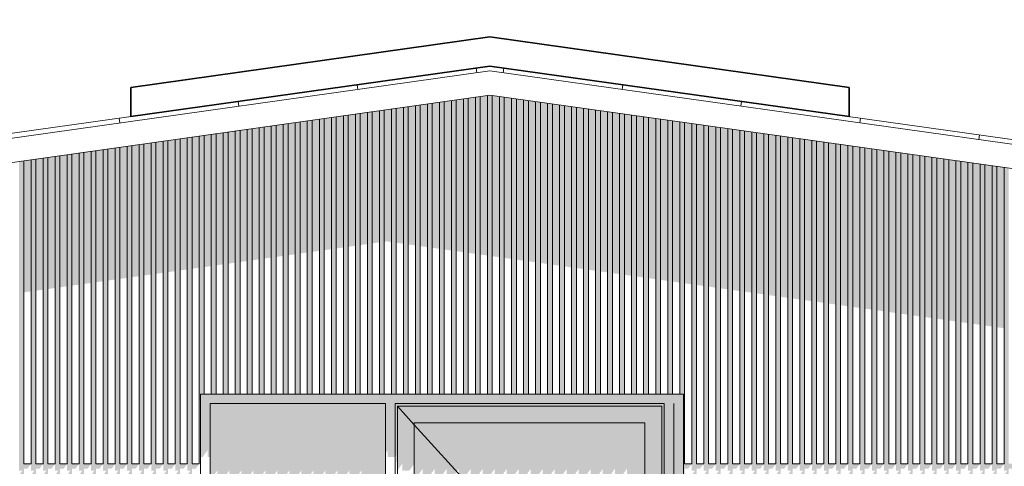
# Model space of a CAD drawing. Header units: metres. Extents: x -52 to 321, y -8 to 26.
# Tile 281 of 333: x 302.97 to 307.07, y 5.55 to 7.4. Entities that reach past the tile are written whole.
import ezdxf

# ---------------------------------------------------------------- set-up
doc = ezdxf.new("R2010")
doc.units = ezdxf.units.M
doc.header["$MEASUREMENT"] = 0
for name, color, linetype in [('10 Wand außen', 7, 'Continuous'), ('30 Dachaufbau', 7, 'Continuous'), ('50 Sanitäreinrichtung', 7, 'Continuous'), ('94 Genehmigungsplanung Bemaßung', 7, 'Continuous')]:
    doc.layers.add(name, color=color, linetype=linetype)
doc.styles.add('ERSTELLTER_STIL_2', font='arial.ttf')
doc.dimstyles.new('ERSTELLTER_STIL__1', dxfattribs={"dimtxt": 0.25, "dimasz": 0.19, "dimexe": 0.18, "dimexo": 0.1, "dimgap": 0, "dimtad": 1, "dimtih": 1, "dimtoh": 1, "dimzin": 0, "dimdsep": 46, "dimtxsty": 'ERSTELLTER_STIL_2', "dimblk": 'ARROWHEAD_6', "dimblk1": 'ARROWHEAD_6', "dimblk2": 'ARROWHEAD_6', "dimcen": 0.09, "dimclrd": 7, "dimclre": 7, "dimclrt": 7, "dimazin": 0, "dimtfac": 1, "dimtdec": 4, "dimtmove": 0, "dimatfit": 3, "dimfxl": 1, "dimtolj": 1, "dimtzin": 0, "dimarcsym": 0})

# ---------------------------------------------------------------- blocks, each defined once
blk = doc.blocks.new('*X31', base_point=(33626.1154, -0.0027))
at = {"layer": '30 Dachaufbau', "color": 7, "linetype": 'Continuous', "lineweight": 13}
for p, q in [((304.8713, 7.1837), (304.8685, 7.2035)), ((304.8713, 7.1837), (304.8685, 7.2035)), ((304.3761, 7.1141), (304.3733, 7.1339)), ((304.3761, 7.1141), (304.3733, 7.1339)), ((303.881, 7.0445), (303.8782, 7.0643)), ((303.881, 7.0445), (303.8782, 7.0643)), ((303.3859, 6.9749), (303.3831, 6.9947)), ((303.3859, 6.9749), (303.3831, 6.9947))]:
    blk.add_line(p, q, dxfattribs=at)
blk = doc.blocks.new('*X32', base_point=(33626.1154, -0.0027))
at = {"layer": '30 Dachaufbau', "color": 7, "linetype": 'Continuous', "lineweight": 13}
for p, q in [((304.9809, 7.1837), (304.9837, 7.2035)), ((304.9809, 7.1837), (304.9837, 7.2035)), ((305.476, 7.1141), (305.4788, 7.1339)), ((305.476, 7.1141), (305.4788, 7.1339)), ((305.9711, 7.0445), (305.9739, 7.0643)), ((305.9711, 7.0445), (305.9739, 7.0643)), ((306.4663, 6.9749), (306.4691, 6.9947)), ((306.4663, 6.9749), (306.4691, 6.9947)), ((306.9614, 6.9053), (306.9642, 6.9251)), ((306.9614, 6.9053), (306.9642, 6.9251))]:
    blk.add_line(p, q, dxfattribs=at)
blk = doc.blocks.new('*D55', base_point=(33626.1154, -0.0027))
at = {"layer": '94 Genehmigungsplanung Bemaßung', "color": 7, "linetype": 'Continuous', "lineweight": 13}
for p, q in [((297.0161, 9.1905), (297.0161, 9.5655)), ((312.8361, 9.1905), (312.8361, 9.5655)), ((297.1161, 9.478), (296.9161, 9.278)), ((312.7361, 9.278), (312.9361, 9.478)), ((296.8661, 9.378), (297.0161, 9.378)), ((297.0161, 9.378), (312.8361, 9.378)), ((312.8361, 9.378), (312.9861, 9.378))]:
    blk.add_line(p, q, dxfattribs=at)
at = {"layer": '94 Genehmigungsplanung Bemaßung', "color": 7, "lineweight": 13, "insert": (304.4971, 9.428), "char_height": 0.25, "attachment_point": 7, "style": 'ERSTELLTER_STIL_2'}
blk.add_mtext('\\A1;{\\pql;\\fArial|b0|i0|c0|p0;\\W1.000000;15,82}', dxfattribs=at)
blk = doc.blocks.new('ARROWHEAD_6')
at = {"color": 0, "linetype": 'Continuous', "lineweight": 0}
for p, q in [((-0.5, -0.5), (0.5, 0.5)), ((0, 0), (-1, 0))]:
    blk.add_line(p, q, dxfattribs=at)

msp = doc.modelspace()

# ---------------------------------------------------------------- hatches: boundary and pattern name
at = {"layer": '10 Wand außen', "linetype": 'Continuous', "lineweight": 0, "true_color": 0x000000}
for points in [[(303.7216, 5.8473), (303.7216, 5.8073), (303.7616, 5.8073), (304.4915, 5.8073), (304.5315, 5.8073), (305.6515, 5.8073), (305.6915, 5.8073), (305.6916, 5.8073), (305.7316, 5.8073), (305.7316, 5.8473)], [(303.7216, 5.8073), (303.7216, 5.5856), (303.7311, 5.5856), (303.7511, 5.6139), (303.7511, 5.5856), (303.7616, 5.5856), (303.7616, 5.8073)], [(303.7616, 5.8073), (303.7616, 5.5008), (303.7711, 5.5008), (303.7911, 5.5291), (303.7911, 5.5008), (303.8211, 5.5008), (303.8411, 5.5291), (303.8411, 5.5008), (303.8711, 5.5008), (303.8911, 5.5291), (303.8911, 5.5008), (303.9211, 5.5008), (303.9411, 5.5291), (303.9411, 5.5008), (303.9711, 5.5008), (303.9911, 5.5291), (303.9911, 5.5008), (304.0211, 5.5008), (304.0411, 5.5291), (304.0411, 5.5008), (304.0711, 5.5008), (304.0911, 5.5291), (304.0911, 5.5008), (304.1211, 5.5008), (304.1411, 5.5291), (304.1411, 5.5008), (304.1711, 5.5008), (304.1911, 5.5291), (304.1911, 5.5008), (304.2211, 5.5008), (304.2411, 5.5291), (304.2411, 5.5008), (304.2711, 5.5008), (304.2911, 5.5291), (304.2911, 5.5008), (304.3211, 5.5008), (304.3411, 5.5291), (304.3411, 5.5008), (304.3711, 5.5008), (304.3911, 5.5291), (304.3911, 5.5008), (304.4211, 5.5008), (304.4315, 5.5155), (304.4315, 4.3603), (304.4915, 4.3603), (304.4915, 5.8073)], [(304.5315, 5.8073), (304.4915, 5.8073), (304.4915, 5.6003), (304.5011, 5.6139), (304.5011, 5.5856), (304.5311, 5.5856), (304.5315, 5.5862)], [(305.6515, 5.8073), (304.5315, 5.8073), (304.5315, 5.7973), (304.5415, 5.7973), (305.6415, 5.7973), (305.6515, 5.7973)], [(304.5415, 5.7973), (304.5315, 5.7973), (304.5315, 5.5862), (304.5365, 5.5933), (304.5365, 5.565), (304.5415, 5.565)], [(305.6415, 5.7973), (304.5415, 5.7973), (304.5415, 5.7273), (304.6115, 5.7273), (305.5715, 5.7273), (305.6415, 5.7273)], [(305.6415, 4.3603), (305.6515, 4.3603), (305.6515, 5.7973), (305.6415, 5.7973)], [(305.6515, 5.8073), (305.6515, 4.3603), (305.6915, 4.3603), (305.6915, 5.8073)], [(305.6915, 5.8073), (305.6915, 4.3603), (305.6916, 4.3603), (305.6916, 5.8073)], [(305.6916, 5.8073), (305.6916, 4.3603), (305.7316, 4.3603), (305.7316, 5.8073)], [(304.6115, 5.7273), (304.5415, 5.7273), (304.5415, 5.5296), (304.5611, 5.5573), (304.5611, 5.5291), (304.5911, 5.5291), (304.6111, 5.5573), (304.6111, 5.5291), (304.6115, 5.5291)], [(305.5715, 5.7273), (304.6115, 5.7273), (304.6115, 5.5078), (304.6261, 5.5078), (304.6461, 5.5361), (304.6461, 5.5078), (304.6761, 5.5078), (304.6961, 5.5361), (304.6961, 5.5078), (304.7261, 5.5078), (304.7461, 5.5361), (304.7461, 5.5078), (304.7761, 5.5078), (304.7961, 5.5361), (304.7961, 5.5078), (304.8261, 5.5078), (304.8461, 5.5361), (304.8461, 5.5078), (304.8761, 5.5078), (304.8961, 5.5361), (304.8961, 5.5078), (304.9261, 5.5078), (304.9461, 5.5361), (304.9461, 5.5078), (304.9761, 5.5078), (304.9961, 5.5361), (304.9961, 5.5078), (305.0261, 5.5078), (305.0461, 5.5361), (305.0461, 5.5078), (305.0761, 5.5078), (305.0961, 5.5361), (305.0961, 5.5078), (305.1261, 5.5078), (305.1461, 5.5361), (305.1461, 5.5078), (305.1761, 5.5078), (305.1961, 5.5361), (305.1961, 5.5078), (305.2261, 5.5078), (305.2461, 5.5361), (305.2461, 5.5078), (305.2761, 5.5078), (305.2961, 5.5361), (305.2961, 5.5078), (305.3261, 5.5078), (305.3461, 5.5361), (305.3461, 5.5078), (305.3761, 5.5078), (305.3961, 5.5361), (305.3961, 5.5078), (305.4261, 5.5078), (305.4461, 5.5361), (305.4461, 5.5078), (305.4761, 5.5078), (305.4961, 5.5361), (305.4961, 5.2178), (305.5102, 5.2178), (305.4961, 5.1978), (305.4961, 4.3603), (305.5715, 4.3603)], [(305.6415, 5.7273), (305.5715, 5.7273), (305.5715, 4.3603), (305.6415, 4.3603)]]:
    msp.add_hatch(color=18, dxfattribs=at).paths.add_polyline_path(points)
at = {"layer": '50 Sanitäreinrichtung', "linetype": 'Continuous', "lineweight": 0, "true_color": 0x000000}
for points in [[(304.9161, 7.089), (304.9161, 5.8473), (304.9361, 5.8473), (304.9361, 7.089), (304.9261, 7.0904)], [(304.6161, 7.0468), (304.6161, 5.8473), (304.6361, 5.8473), (304.6361, 7.0496)], [(304.6361, 7.0496), (304.6361, 6.4626), (304.6661, 6.4584), (304.6661, 7.0539)], [(304.6661, 7.0539), (304.6661, 5.8473), (304.6861, 5.8473), (304.6861, 7.0567)], [(304.6861, 7.0567), (304.6861, 6.4556), (304.7161, 6.4514), (304.7161, 7.0609)], [(304.7161, 7.0609), (304.7161, 5.8473), (304.7361, 5.8473), (304.7361, 7.0637)], [(304.7361, 7.0637), (304.7361, 6.4486), (304.7661, 6.4443), (304.7661, 7.0679)], [(304.7661, 7.0679), (304.7661, 5.8473), (304.7861, 5.8473), (304.7861, 7.0707)], [(304.7861, 7.0707), (304.7861, 6.4415), (304.8161, 6.4373), (304.8161, 7.0749)], [(304.8161, 7.0749), (304.8161, 5.8473), (304.8361, 5.8473), (304.8361, 7.0778)], [(304.8361, 7.0778), (304.8361, 6.4345), (304.8661, 6.4303), (304.8661, 7.082)], [(304.8661, 7.082), (304.8661, 5.8473), (304.8861, 5.8473), (304.8861, 7.0848)], [(304.8861, 7.0848), (304.8861, 6.4275), (304.9161, 6.4233), (304.9161, 7.089)], [(304.9361, 7.089), (304.9361, 6.4205), (304.9661, 6.4162), (304.9661, 7.0848)], [(304.9661, 7.0848), (304.9661, 5.8473), (304.9861, 5.8473), (304.9861, 7.082)], [(304.9861, 7.082), (304.9861, 6.4134), (305.0161, 6.4092), (305.0161, 7.0778)], [(305.0161, 7.0778), (305.0161, 5.8473), (305.0361, 5.8473), (305.0361, 7.0749)], [(305.0661, 7.0707), (305.0361, 7.0749), (305.0361, 6.4064), (305.0661, 6.4022)], [(305.0661, 7.0707), (305.0661, 5.8473), (305.0861, 5.8473), (305.0861, 7.0679)], [(305.0861, 7.0679), (305.0861, 6.3994), (305.1161, 6.3952), (305.1161, 7.0637)], [(305.1161, 7.0637), (305.1161, 5.8473), (305.1361, 5.8473), (305.1361, 7.0609)], [(305.1361, 7.0609), (305.1361, 6.3923), (305.1661, 6.3881), (305.1661, 7.0567)], [(305.1661, 7.0567), (305.1661, 5.8473), (305.1861, 5.8473), (305.1861, 7.0539)], [(305.1861, 7.0539), (305.1861, 6.3853), (305.2161, 6.3811), (305.2161, 7.0496)], [(305.2161, 7.0496), (305.2161, 5.8473), (305.2361, 5.8473), (305.2361, 7.0468)], [(304.3361, 7.0075), (304.3361, 6.4598), (304.3661, 6.464), (304.3661, 7.0117)], [(304.3661, 7.0117), (304.3661, 5.8473), (304.3861, 5.8473), (304.3861, 7.0145)], [(304.3861, 7.0145), (304.3861, 6.4668), (304.4161, 6.471), (304.4161, 7.0187)], [(304.4161, 7.0187), (304.4161, 5.8473), (304.4361, 5.8473), (304.4361, 7.0215)], [(304.4361, 7.0215), (304.4361, 6.4739), (304.4661, 6.4781), (304.4661, 7.0258)], [(304.4661, 7.0258), (304.4661, 5.8473), (304.4861, 5.8473), (304.4861, 7.0286)], [(304.4861, 7.0286), (304.4861, 6.4809), (304.4961, 6.4823), (304.5161, 6.4795), (304.5161, 7.0328)], [(304.5161, 7.0328), (304.5161, 5.8473), (304.5361, 5.8473), (304.5361, 7.0356)], [(304.5361, 7.0356), (304.5361, 6.4767), (304.5661, 6.4725), (304.5661, 7.0398)], [(304.5661, 7.0398), (304.5661, 5.8473), (304.5861, 5.8473), (304.5861, 7.0426)], [(304.5861, 7.0426), (304.5861, 6.4696), (304.6161, 6.4654), (304.6161, 7.0468)], [(305.2361, 7.0468), (305.2361, 6.3783), (305.2661, 6.3741), (305.2661, 7.0426)], [(305.2661, 7.0426), (305.2661, 5.8473), (305.2861, 5.8473), (305.2861, 7.0398)], [(305.2861, 7.0398), (305.2861, 6.3713), (305.3161, 6.367), (305.3161, 7.0356)], [(305.3161, 7.0356), (305.3161, 5.8473), (305.3361, 5.8473), (305.3361, 7.0328)], [(305.3361, 7.0328), (305.3361, 6.3642), (305.3661, 6.36), (305.3661, 7.0286)], [(305.3661, 7.0286), (305.3661, 5.8473), (305.3861, 5.8473), (305.3861, 7.0258)], [(305.3861, 7.0258), (305.3861, 6.3572), (305.4161, 6.353), (305.4161, 7.0215)], [(305.4161, 7.0215), (305.4161, 5.8473), (305.4361, 5.8473), (305.4361, 7.0187)], [(305.4361, 7.0187), (305.4361, 6.3502), (305.4661, 6.346), (305.4661, 7.0145)], [(305.4661, 7.0145), (305.4661, 5.8473), (305.4861, 5.8473), (305.4861, 7.0117)], [(305.4861, 7.0117), (305.4861, 6.3432), (305.5161, 6.3389), (305.5161, 7.0075)], [(304.0361, 6.9653), (304.0361, 6.4176), (304.0661, 6.4219), (304.0661, 6.9695)], [(304.0661, 6.9695), (304.0661, 5.8473), (304.0861, 5.8473), (304.0861, 6.9723)], [(304.0861, 6.9723), (304.0861, 6.4247), (304.1161, 6.4289), (304.1161, 6.9766)], [(304.1161, 6.9766), (304.1161, 5.8473), (304.1361, 5.8473), (304.1361, 6.9794)], [(304.1361, 6.9794), (304.1361, 6.4317), (304.1661, 6.4359), (304.1661, 6.9836)], [(304.1661, 6.9836), (304.1661, 5.8473), (304.1861, 5.8473), (304.1861, 6.9864)], [(304.1861, 6.9864), (304.1861, 6.4387), (304.2161, 6.4429), (304.2161, 6.9906)], [(304.2161, 6.9906), (304.2161, 5.8473), (304.2361, 5.8473), (304.2361, 6.9934)], [(304.2361, 6.4458), (304.2661, 6.45), (304.2661, 6.9976), (304.2361, 6.9934)], [(304.2661, 6.9976), (304.2661, 5.8473), (304.2861, 5.8473), (304.2861, 7.0005)], [(304.2861, 7.0005), (304.2861, 6.4528), (304.3161, 6.457), (304.3161, 7.0047)], [(304.3161, 7.0047), (304.3161, 5.8473), (304.3361, 5.8473), (304.3361, 7.0075)], [(305.5161, 7.0075), (305.5161, 5.8473), (305.5361, 5.8473), (305.5361, 7.0047)], [(305.5361, 7.0047), (305.5361, 6.3361), (305.5661, 6.3319), (305.5661, 7.0005)], [(305.5661, 7.0005), (305.5661, 5.8473), (305.5861, 5.8473), (305.5861, 6.9976)], [(305.5861, 6.9976), (305.5861, 6.3291), (305.6161, 6.3249), (305.6161, 6.9934)], [(305.6161, 6.9934), (305.6161, 5.8473), (305.6361, 5.8473), (305.6361, 6.9906)], [(305.6361, 6.9906), (305.6361, 6.3221), (305.6661, 6.3179), (305.6661, 6.9864)], [(305.6661, 6.9864), (305.6661, 5.8473), (305.6861, 5.8473), (305.6861, 6.9836)], [(305.7161, 6.9794), (305.6861, 6.9836), (305.6861, 6.315), (305.7161, 6.3108)], [(305.7161, 5.8473), (305.7316, 5.8473), (305.7316, 4.3603), (305.7361, 4.3603), (305.7361, 5.5373), (305.7519, 5.5373), (305.7661, 5.5573), (305.7361, 5.5573), (305.7361, 6.9766), (305.7161, 6.9794)], [(305.7661, 6.9723), (305.7361, 6.9766), (305.7361, 6.308), (305.7661, 6.3038)], [(305.7661, 4.3603), (305.7861, 4.3603), (305.7861, 5.5373), (305.8019, 5.5373), (305.8161, 5.5573), (305.7861, 5.5573), (305.7861, 6.9695), (305.7661, 6.9723), (305.7661, 5.5573), (305.7661, 5.5373), (305.7661, 5.529), (305.7802, 5.529), (305.7661, 5.509)], [(305.7861, 6.9695), (305.7861, 6.301), (305.8161, 6.2968), (305.8161, 6.9653)], [(303.7661, 6.9274), (303.7361, 6.9232), (303.7361, 6.3755), (303.7661, 6.3797)], [(303.7661, 6.9274), (303.7661, 5.8473), (303.7861, 5.8473), (303.7861, 6.9302)], [(303.8161, 6.9344), (303.7861, 6.9302), (303.7861, 6.3825), (303.8161, 6.3867)], [(303.8161, 6.9344), (303.8161, 5.8473), (303.8361, 5.8473), (303.8361, 6.9372)], [(303.8361, 6.9372), (303.8361, 6.3895), (303.8661, 6.3938), (303.8661, 6.9414)], [(303.8661, 6.9414), (303.8661, 5.8473), (303.8861, 5.8473), (303.8861, 6.9442)], [(303.9161, 6.9485), (303.8861, 6.9442), (303.8861, 6.3966), (303.9161, 6.4008)], [(303.9161, 6.9485), (303.9161, 5.8473), (303.9361, 5.8473), (303.9361, 6.9513)], [(303.9361, 6.9513), (303.9361, 6.4036), (303.9661, 6.4078), (303.9661, 6.9555)], [(303.9661, 6.9555), (303.9661, 5.8473), (303.9861, 5.8473), (303.9861, 6.9583)], [(303.9861, 6.9583), (303.9861, 6.4106), (304.0161, 6.4148), (304.0161, 6.9625)], [(304.0161, 6.9625), (304.0161, 5.8473), (304.0361, 5.8473), (304.0361, 6.9653)], [(305.8161, 6.9653), (305.8161, 5.5573), (305.8161, 5.5373), (305.8161, 5.529), (305.8302, 5.529), (305.8161, 5.509), (305.8161, 4.3603), (305.8361, 4.3603), (305.8361, 5.5373), (305.8519, 5.5373), (305.8661, 5.5573), (305.8361, 5.5573), (305.8361, 6.9625)], [(305.8661, 6.9583), (305.8361, 6.9625), (305.8361, 6.294), (305.8661, 6.2898)], [(305.8661, 6.9583), (305.8661, 5.5573), (305.8661, 5.5373), (305.8661, 5.529), (305.8802, 5.529), (305.8661, 5.509), (305.8661, 4.3603), (305.8861, 4.3603), (305.8861, 5.5373), (305.9019, 5.5373), (305.9161, 5.5573), (305.8861, 5.5573), (305.8861, 6.9555)], [(305.8861, 6.9555), (305.8861, 6.2869), (305.9161, 6.2827), (305.9161, 6.9513)], [(305.9302, 5.529), (305.9161, 5.509), (305.9161, 4.3603), (305.9361, 4.3603), (305.9361, 5.5373), (305.9519, 5.5373), (305.9661, 5.5573), (305.9361, 5.5573), (305.9361, 6.9485), (305.9161, 6.9513), (305.9161, 5.5573), (305.9161, 5.5373), (305.9161, 5.529)], [(305.9361, 6.9485), (305.9361, 6.2799), (305.9661, 6.2757), (305.9661, 6.9442)], [(305.9661, 5.5373), (305.9661, 5.529), (305.9802, 5.529), (305.9661, 5.509), (305.9661, 4.3603), (305.9861, 4.3603), (305.9861, 5.5373), (306.0019, 5.5373), (306.0161, 5.5573), (305.9861, 5.5573), (305.9861, 6.9414), (305.9661, 6.9442), (305.9661, 5.5573)], [(305.9861, 6.9414), (305.9861, 6.2729), (306.0161, 6.2687), (306.0161, 6.9372)], [(306.0161, 5.509), (306.0161, 4.3603), (306.0361, 4.3603), (306.0361, 5.5373), (306.0519, 5.5373), (306.0661, 5.5573), (306.0361, 5.5573), (306.0361, 6.9344), (306.0161, 6.9372), (306.0161, 5.5573), (306.0161, 5.5373), (306.0161, 5.529), (306.0302, 5.529)], [(306.0661, 6.9302), (306.0361, 6.9344), (306.0361, 6.2659), (306.0661, 6.2616)], [(306.0661, 5.529), (306.0802, 5.529), (306.0661, 5.509), (306.0661, 4.3603), (306.0861, 4.3603), (306.0861, 5.5373), (306.1019, 5.5373), (306.1161, 5.5573), (306.0861, 5.5573), (306.0861, 6.9274), (306.0661, 6.9302), (306.0661, 5.5573), (306.0661, 5.5373)], [(306.0861, 6.9274), (306.0861, 6.2588), (306.1161, 6.2546), (306.1161, 6.9232)], [(303.4661, 5.5573), (303.4661, 5.5373), (303.4661, 5.529), (303.4802, 5.529), (303.4661, 5.509), (303.4661, 4.3603), (303.4861, 4.3603), (303.4861, 5.5373), (303.5019, 5.5373), (303.5161, 5.5573), (303.4861, 5.5573), (303.4861, 6.888), (303.4661, 6.8852)], [(303.4861, 6.888), (303.4861, 6.3403), (303.5161, 6.3446), (303.5161, 6.8922)], [(303.5161, 5.5373), (303.5161, 5.529), (303.5302, 5.529), (303.5161, 5.509), (303.5161, 4.3603), (303.5361, 4.3603), (303.5361, 5.5373), (303.5519, 5.5373), (303.5661, 5.5573), (303.5361, 5.5573), (303.5361, 6.8951), (303.5161, 6.8922), (303.5161, 5.5573)], [(303.5361, 6.8951), (303.5361, 6.3474), (303.5661, 6.3516), (303.5661, 6.8993)], [(303.5661, 5.5573), (303.5661, 5.5373), (303.5661, 5.529), (303.5802, 5.529), (303.5661, 5.509), (303.5661, 4.3603), (303.5861, 4.3603), (303.5861, 5.5373), (303.6019, 5.5373), (303.6161, 5.5573), (303.5861, 5.5573), (303.5861, 6.9021), (303.5661, 6.8993)], [(303.6161, 6.9063), (303.5861, 6.9021), (303.5861, 6.3544), (303.6161, 6.3586)], [(303.6161, 6.9063), (303.6161, 5.5573), (303.6161, 5.5373), (303.6161, 5.529), (303.6302, 5.529), (303.6161, 5.509), (303.6161, 4.3603), (303.6361, 4.3603), (303.6361, 5.5373), (303.6519, 5.5373), (303.6661, 5.5573), (303.6361, 5.5573), (303.6361, 6.9091)], [(303.6361, 6.9091), (303.6361, 6.3614), (303.6661, 6.3656), (303.6661, 6.9133)], [(303.6661, 5.509), (303.6661, 4.3603), (303.6861, 4.3603), (303.6861, 5.5373), (303.7019, 5.5373), (303.7161, 5.5573), (303.6861, 5.5573), (303.6861, 6.9161), (303.6661, 6.9133), (303.6661, 5.5573), (303.6661, 5.5373), (303.6661, 5.529), (303.6802, 5.529)], [(303.7161, 6.9203), (303.6861, 6.9161), (303.6861, 6.3685), (303.7161, 6.3727)], [(303.7161, 5.819), (303.7216, 5.819), (303.7216, 5.8473), (303.7361, 5.8473), (303.7361, 6.9232), (303.7161, 6.9203)], [(306.1361, 6.9203), (306.1161, 6.9232), (306.1161, 5.5573), (306.1161, 5.5373), (306.1161, 5.529), (306.1302, 5.529), (306.1161, 5.509), (306.1161, 4.3603), (306.1361, 4.3603), (306.1361, 5.5373), (306.1519, 5.5373), (306.1661, 5.5573), (306.1361, 5.5573)], [(306.1361, 6.9203), (306.1361, 6.2518), (306.1661, 6.2476), (306.1661, 6.9161)], [(306.1661, 5.529), (306.1802, 5.529), (306.1661, 5.509), (306.1661, 4.3603), (306.1861, 4.3603), (306.1861, 5.5373), (306.2019, 5.5373), (306.2161, 5.5573), (306.1861, 5.5573), (306.1861, 6.9133), (306.1661, 6.9161), (306.1661, 5.5573), (306.1661, 5.5373)], [(306.1861, 6.9133), (306.1861, 6.2448), (306.2161, 6.2406), (306.2161, 6.9091)], [(306.2361, 6.9063), (306.2161, 6.9091), (306.2161, 5.5573), (306.2161, 5.5373), (306.2161, 5.529), (306.2302, 5.529), (306.2161, 5.509), (306.2161, 4.3603), (306.2236, 4.3603), (306.2361, 4.3517), (306.2361, 5.5373), (306.2519, 5.5373), (306.2661, 5.5573), (306.2361, 5.5573)], [(306.2361, 6.9063), (306.2361, 6.2378), (306.2661, 6.2335), (306.2661, 6.9021)], [(306.2661, 5.5573), (306.2661, 5.5373), (306.2661, 5.529), (306.2802, 5.529), (306.2661, 5.509), (306.2661, 4.3308), (306.2861, 4.317), (306.2861, 5.5373), (306.3019, 5.5373), (306.3161, 5.5573), (306.2861, 5.5573), (306.2861, 6.8993), (306.2661, 6.9021)], [(306.2861, 6.8993), (306.2861, 6.2307), (306.3161, 6.2265), (306.3161, 6.8951)], [(306.3161, 5.509), (306.3161, 4.2961), (306.3361, 4.2822), (306.3361, 5.5373), (306.3519, 5.5373), (306.3661, 5.5573), (306.3361, 5.5573), (306.3361, 6.8922), (306.3161, 6.8951), (306.3161, 5.5573), (306.3161, 5.5373), (306.3161, 5.529), (306.3302, 5.529)], [(306.3361, 6.8922), (306.3361, 6.2237), (306.3661, 6.2195), (306.3661, 6.888)], [(306.3661, 4.2614), (306.3861, 4.2475), (306.3861, 5.5373), (306.4019, 5.5373), (306.4161, 5.5573), (306.3861, 5.5573), (306.3861, 6.8852), (306.3661, 6.888), (306.3661, 5.5573), (306.3661, 5.5373), (306.3661, 5.529), (306.3802, 5.529), (306.3661, 5.509)], [(303.1661, 5.529), (303.1802, 5.529), (303.1661, 5.509), (303.1661, 4.3603), (303.1861, 4.3603), (303.1861, 5.5373), (303.2019, 5.5373), (303.2161, 5.5573), (303.1861, 5.5573), (303.1861, 6.8459), (303.1661, 6.8431), (303.1661, 5.5573), (303.1661, 5.5373)], [(303.1861, 6.8459), (303.1861, 6.2982), (303.2161, 6.3024), (303.2161, 6.8501)], [(303.2161, 5.529), (303.2302, 5.529), (303.2161, 5.509), (303.2161, 4.3603), (303.2361, 4.3603), (303.2361, 5.5373), (303.2519, 5.5373), (303.2661, 5.5573), (303.2361, 5.5573), (303.2361, 6.8529), (303.2161, 6.8501), (303.2161, 5.5573), (303.2161, 5.5373)], [(303.2361, 6.8529), (303.2361, 6.3052), (303.2661, 6.3094), (303.2661, 6.8571)], [(303.2661, 4.3603), (303.2861, 4.3603), (303.2861, 5.5373), (303.3019, 5.5373), (303.3161, 5.5573), (303.2861, 5.5573), (303.2861, 6.8599), (303.2661, 6.8571), (303.2661, 5.5573), (303.2661, 5.5373), (303.2661, 5.529), (303.2802, 5.529), (303.2661, 5.509)], [(303.2861, 6.8599), (303.2861, 6.3122), (303.3161, 6.3165), (303.3161, 6.8641)], [(303.3161, 6.8641), (303.3161, 5.5573), (303.3161, 5.5373), (303.3161, 5.529), (303.3302, 5.529), (303.3161, 5.509), (303.3161, 4.3603), (303.3361, 4.3603), (303.3361, 5.5373), (303.3519, 5.5373), (303.3661, 5.5573), (303.3361, 5.5573), (303.3361, 6.8669)], [(303.3361, 6.8669), (303.3361, 6.3193), (303.3661, 6.3235), (303.3661, 6.8712)], [(303.3661, 5.5373), (303.3661, 5.529), (303.3802, 5.529), (303.3661, 5.509), (303.3661, 4.3603), (303.3861, 4.3603), (303.3861, 5.5373), (303.4019, 5.5373), (303.4161, 5.5573), (303.3861, 5.5573), (303.3861, 6.874), (303.3661, 6.8712), (303.3661, 5.5573)], [(303.3861, 6.874), (303.3861, 6.3263), (303.4161, 6.3305), (303.4161, 6.8782)], [(303.4161, 5.5373), (303.4161, 5.529), (303.4302, 5.529), (303.4161, 5.509), (303.4161, 4.3603), (303.4361, 4.3603), (303.4361, 5.5373), (303.4519, 5.5373), (303.4661, 5.5573), (303.4361, 5.5573), (303.4361, 6.881), (303.4161, 6.8782), (303.4161, 5.5573)], [(303.4361, 6.881), (303.4361, 6.3333), (303.4661, 6.3375), (303.4661, 6.8852)], [(306.3861, 6.8852), (306.3861, 6.2167), (306.4161, 6.2125), (306.4161, 6.881)], [(306.4161, 6.881), (306.4161, 5.5573), (306.4161, 5.5373), (306.4161, 5.529), (306.4302, 5.529), (306.4161, 5.509), (306.4161, 4.2267), (306.4361, 4.2128), (306.4361, 5.5373), (306.4519, 5.5373), (306.4661, 5.5573), (306.4361, 5.5573), (306.4361, 6.8782)], [(306.4361, 6.8782), (306.4361, 6.2096), (306.4661, 6.2054), (306.4661, 6.874)], [(306.4661, 5.529), (306.4802, 5.529), (306.4661, 5.509), (306.4661, 4.192), (306.4861, 4.1781), (306.4861, 5.5373), (306.5019, 5.5373), (306.5161, 5.5573), (306.4861, 5.5573), (306.4861, 6.8712), (306.4661, 6.874), (306.4661, 5.5573), (306.4661, 5.5373)], [(306.4861, 6.8712), (306.4861, 6.2026), (306.5161, 6.1984), (306.5161, 6.8669)], [(306.5361, 6.8641), (306.5161, 6.8669), (306.5161, 5.5573), (306.5161, 5.5373), (306.5161, 5.529), (306.5302, 5.529), (306.5161, 5.509), (306.5161, 4.1572), (306.5361, 4.1433), (306.5361, 5.5373), (306.5519, 5.5373), (306.5661, 5.5573), (306.5361, 5.5573)], [(306.5361, 6.8641), (306.5361, 6.1956), (306.5661, 6.1914), (306.5661, 6.8599)], [(306.5661, 5.529), (306.5802, 5.529), (306.5661, 5.509), (306.5661, 4.1225), (306.5861, 4.1086), (306.5861, 5.5373), (306.6019, 5.5373), (306.6161, 5.5573), (306.5861, 5.5573), (306.5861, 6.8571), (306.5661, 6.8599), (306.5661, 5.5573), (306.5661, 5.5373)], [(306.5861, 6.8571), (306.5861, 6.1886), (306.6161, 6.1843), (306.6161, 6.8529)], [(306.6161, 4.0878), (306.6361, 4.0739), (306.6361, 5.5373), (306.6519, 5.5373), (306.6661, 5.5573), (306.6361, 5.5573), (306.6361, 6.8501), (306.6161, 6.8529), (306.6161, 5.5573), (306.6161, 5.5373), (306.6161, 5.529), (306.6302, 5.529), (306.6161, 5.509)], [(306.6361, 6.8501), (306.6361, 6.1815), (306.6661, 6.1773), (306.6661, 6.8459)], [(306.6802, 5.529), (306.6661, 5.509), (306.6661, 4.0531), (306.6861, 4.0392), (306.6861, 5.5373), (306.7019, 5.5373), (306.7161, 5.5573), (306.6861, 5.5573), (306.6861, 6.8431), (306.6661, 6.8459), (306.6661, 5.5573), (306.6661, 5.5373), (306.6661, 5.529)], [(302.9661, 5.5373), (302.9661, 5.529), (302.9802, 5.529), (302.9661, 5.509), (302.9661, 3.3573), (302.9661, 3.3473), (302.9716, 3.3473), (302.9716, 4.3403), (302.9861, 4.3403), (302.9861, 4.3453), (302.9741, 4.3453), (302.9741, 4.3603), (302.9861, 4.3603), (302.9861, 5.5373), (303.0019, 5.5373), (303.0161, 5.5573), (302.9861, 5.5573), (302.9861, 6.8178), (302.9661, 6.8149), (302.9661, 5.5573)], [(302.9861, 6.8178), (302.9861, 6.2701), (303.0161, 6.2743), (303.0161, 6.822)], [(303.0161, 5.509), (303.0161, 4.3603), (303.0361, 4.3603), (303.0361, 5.5373), (303.0519, 5.5373), (303.0661, 5.5573), (303.0361, 5.5573), (303.0361, 6.8248), (303.0161, 6.822), (303.0161, 5.5573), (303.0161, 5.5373), (303.0161, 5.529), (303.0302, 5.529)], [(303.0361, 6.8248), (303.0361, 6.2771), (303.0661, 6.2813), (303.0661, 6.829)], [(303.0661, 5.509), (303.0661, 4.3603), (303.0861, 4.3603), (303.0861, 5.5373), (303.1019, 5.5373), (303.1161, 5.5573), (303.0861, 5.5573), (303.0861, 6.8318), (303.0661, 6.829), (303.0661, 5.5573), (303.0661, 5.5373), (303.0661, 5.529), (303.0802, 5.529)], [(303.0861, 6.8318), (303.0861, 6.2841), (303.1161, 6.2883), (303.1161, 6.836)], [(303.1161, 5.5573), (303.1161, 5.5373), (303.1161, 5.529), (303.1302, 5.529), (303.1161, 5.509), (303.1161, 4.3603), (303.1361, 4.3603), (303.1361, 5.5373), (303.1519, 5.5373), (303.1661, 5.5573), (303.1361, 5.5573), (303.1361, 6.8388), (303.1161, 6.836)], [(303.1361, 6.8388), (303.1361, 6.2912), (303.1661, 6.2954), (303.1661, 6.8431)], [(306.6861, 6.8431), (306.6861, 6.1745), (306.7161, 6.1703), (306.7161, 6.8388)], [(306.7161, 4.0183), (306.7361, 4.0045), (306.7361, 5.5373), (306.7519, 5.5373), (306.7661, 5.5573), (306.7361, 5.5573), (306.7361, 6.836), (306.7161, 6.8388), (306.7161, 5.5573), (306.7161, 5.5373), (306.7161, 5.529), (306.7302, 5.529), (306.7161, 5.509)], [(306.7361, 6.836), (306.7361, 6.1675), (306.7661, 6.1633), (306.7661, 6.8318)], [(306.7661, 6.8318), (306.7661, 5.5573), (306.7661, 5.5373), (306.7661, 5.529), (306.7802, 5.529), (306.7661, 5.509), (306.7661, 3.9836), (306.7861, 3.9697), (306.7861, 5.5373), (306.8019, 5.5373), (306.8161, 5.5573), (306.7861, 5.5573), (306.7861, 6.829)], [(306.7861, 6.829), (306.7861, 6.1605), (306.8161, 6.1562), (306.8161, 6.8248)], [(306.8161, 5.509), (306.8161, 3.9489), (306.8361, 3.935), (306.8361, 5.5373), (306.8519, 5.5373), (306.8661, 5.5573), (306.8361, 5.5573), (306.8361, 6.822), (306.8161, 6.8248), (306.8161, 5.5573), (306.8161, 5.5373), (306.8161, 5.529), (306.8302, 5.529)], [(306.8361, 6.822), (306.8361, 6.1534), (306.8661, 6.1492), (306.8661, 6.8178)], [(306.8661, 5.5573), (306.8661, 5.5373), (306.8661, 5.529), (306.8802, 5.529), (306.8661, 5.509), (306.8661, 3.9142), (306.8861, 3.9003), (306.8861, 5.5373), (306.9019, 5.5373), (306.9161, 5.5573), (306.8861, 5.5573), (306.8861, 6.8149), (306.8661, 6.8178)], [(306.8861, 6.8149), (306.8861, 6.1464), (306.9161, 6.1422), (306.9161, 6.8107)], [(306.9161, 5.509), (306.9161, 3.8795), (306.9361, 3.8656), (306.9361, 5.5373), (306.9519, 5.5373), (306.9661, 5.5573), (306.9361, 5.5573), (306.9361, 6.8079), (306.9161, 6.8107), (306.9161, 5.5573), (306.9161, 5.5373), (306.9161, 5.529), (306.9302, 5.529)], [(306.9361, 6.8079), (306.9361, 6.1394), (306.9661, 6.1352), (306.9661, 6.8037)], [(306.9661, 5.529), (306.9802, 5.529), (306.9661, 5.509), (306.9661, 3.8447), (306.9861, 3.8308), (306.9861, 5.5373), (307.0019, 5.5373), (307.0161, 5.5573), (306.9861, 5.5573), (306.9861, 6.8009), (306.9661, 6.8037), (306.9661, 5.5573), (306.9661, 5.5373)], [(306.9861, 6.8009), (306.9861, 6.1323), (307.0161, 6.1281), (307.0161, 6.7967)], [(307.0161, 6.7967), (307.0161, 5.5573), (307.0161, 5.5373), (307.0161, 5.529), (307.0302, 5.529), (307.0161, 5.509), (307.0161, 3.81), (307.0361, 3.7961), (307.0361, 5.5373), (307.0519, 5.5373), (307.0661, 5.5573), (307.0361, 5.5573), (307.0361, 6.7939)], [(307.0361, 6.7939), (307.0361, 6.1253), (307.0661, 6.1211), (307.0661, 6.7896)], [(307.0661, 5.509), (307.0661, 3.7753), (307.0861, 3.7614), (307.0861, 5.5373), (307.1019, 5.5373), (307.1161, 5.5573), (307.0861, 5.5573), (307.0861, 6.7868), (307.0661, 6.7896), (307.0661, 5.5573), (307.0661, 5.5373), (307.0661, 5.529), (307.0802, 5.529)]]:
    msp.add_hatch(color=18, dxfattribs=at).paths.add_polyline_path(points)

# ---------------------------------------------------------------- linework, layer by layer
at = {"layer": '10 Wand außen', "color": 7, "linetype": 'Continuous', "lineweight": 18}
for p, q in [((303.7616, 5.8073), (303.7616, 4.3603)), ((304.4915, 5.8073), (303.7616, 5.8073)), ((304.4915, 4.3603), (304.4915, 5.8073)), ((304.5315, 5.8073), (304.5315, 4.3603)), ((305.6515, 5.8073), (304.5315, 5.8073)), ((304.5415, 5.7973), (304.5415, 4.3603)), ((305.6415, 5.7973), (304.5415, 5.7973)), ((305.6415, 4.3603), (305.6415, 5.7973)), ((305.6515, 4.3603), (305.6515, 5.8073)), ((305.6915, 5.8073), (305.6915, 4.3603)), ((305.6916, 5.8073), (305.6915, 5.8073)), ((305.6916, 4.3603), (305.6916, 5.8073))]:
    msp.add_line(p, q, dxfattribs=at)
at = {"layer": '10 Wand außen', "color": 7, "linetype": 'Continuous', "lineweight": 13}
for p, q in [((304.5415, 5.7963), (304.6115, 5.7194)), ((304.6115, 4.3603), (304.6115, 5.7273)), ((304.6115, 5.7273), (305.5715, 5.7273)), ((304.6115, 5.7194), (305.5715, 4.6651)), ((305.5715, 5.7273), (305.5715, 4.3603))]:
    msp.add_line(p, q, dxfattribs=at)
at = {"layer": '30 Dachaufbau', "color": 7, "linetype": 'Continuous', "lineweight": 35}
for p, q in [((303.4308, 7.1227), (304.9261, 7.3328)), ((304.9261, 7.3328), (306.4214, 7.1227)), ((304.9261, 7.2116), (303.4308, 7.0015)), ((306.4214, 7.0015), (304.9261, 7.2116)), ((303.4308, 7.0015), (303.4308, 7.1227)), ((306.4214, 7.0015), (306.4214, 7.1227))]:
    msp.add_line(p, q, dxfattribs=at)
at = {"layer": '30 Dachaufbau', "color": 7, "linetype": 'Continuous', "lineweight": 13}
for p, q in [((296.4512, 6.0205), (304.9261, 7.2116)), ((304.9261, 7.1914), (296.454, 6.0007)), ((304.9261, 7.2116), (313.4009, 6.0205)), ((313.3982, 6.0007), (304.9261, 7.1914)), ((304.9261, 7.0904), (296.4679, 5.9017)), ((313.3842, 5.9017), (304.9261, 7.0904))]:
    msp.add_line(p, q, dxfattribs=at)
at = {"layer": '50 Sanitäreinrichtung', "color": 251, "linetype": 'Continuous', "lineweight": 18, "true_color": 0x5f5f5f}
for p, q in [((304.6361, 5.8473), (304.6361, 7.0496)), ((304.6661, 5.8473), (304.6661, 7.0539)), ((304.6861, 5.8473), (304.6861, 7.0567)), ((304.7161, 5.8473), (304.7161, 7.0609)), ((304.7361, 5.8473), (304.7361, 7.0637)), ((304.7661, 5.8473), (304.7661, 7.0679)), ((304.7861, 5.8473), (304.7861, 7.0707)), ((304.8161, 5.8473), (304.8161, 7.0749)), ((304.8361, 5.8473), (304.8361, 7.0778)), ((304.8661, 5.8473), (304.8661, 7.082)), ((304.8861, 5.8473), (304.8861, 7.0848)), ((304.9161, 5.8473), (304.9161, 7.089)), ((304.9361, 5.8473), (304.9361, 7.089)), ((304.9661, 5.8473), (304.9661, 7.0848)), ((304.9861, 5.8473), (304.9861, 7.082)), ((305.0161, 5.8473), (305.0161, 7.0778)), ((305.0361, 5.8473), (305.0361, 7.0749)), ((305.0661, 5.8473), (305.0661, 7.0707)), ((305.0861, 5.8473), (305.0861, 7.0679)), ((305.1161, 5.8473), (305.1161, 7.0637)), ((305.1361, 5.8473), (305.1361, 7.0609)), ((305.1661, 5.8473), (305.1661, 7.0567)), ((305.1861, 5.8473), (305.1861, 7.0539)), ((305.2161, 5.8473), (305.2161, 7.0496)), ((304.3661, 5.8473), (304.3661, 7.0117)), ((304.3861, 5.8473), (304.3861, 7.0145)), ((304.4161, 5.8473), (304.4161, 7.0187)), ((304.4361, 5.8473), (304.4361, 7.0215)), ((304.4661, 5.8473), (304.4661, 7.0258)), ((304.4861, 5.8473), (304.4861, 7.0286)), ((304.5161, 5.8473), (304.5161, 7.0328)), ((304.5361, 5.8473), (304.5361, 7.0356)), ((304.5661, 5.8473), (304.5661, 7.0398)), ((304.5861, 5.8473), (304.5861, 7.0426)), ((304.6161, 5.8473), (304.6161, 7.0468)), ((305.2361, 5.8473), (305.2361, 7.0468)), ((305.2661, 5.8473), (305.2661, 7.0426)), ((305.2861, 5.8473), (305.2861, 7.0398)), ((305.3161, 5.8473), (305.3161, 7.0356)), ((305.3361, 5.8473), (305.3361, 7.0328)), ((305.3661, 5.8473), (305.3661, 7.0286)), ((305.3861, 5.8473), (305.3861, 7.0258)), ((305.4161, 5.8473), (305.4161, 7.0215)), ((305.4361, 5.8473), (305.4361, 7.0187)), ((305.4661, 5.8473), (305.4661, 7.0145)), ((305.4861, 5.8473), (305.4861, 7.0117)), ((304.0661, 5.8473), (304.0661, 6.9695)), ((304.0861, 5.8473), (304.0861, 6.9723)), ((304.1161, 5.8473), (304.1161, 6.9766)), ((304.1361, 5.8473), (304.1361, 6.9794)), ((304.1661, 5.8473), (304.1661, 6.9836)), ((304.1861, 5.8473), (304.1861, 6.9864)), ((304.2161, 5.8473), (304.2161, 6.9906)), ((304.2361, 5.8473), (304.2361, 6.9934)), ((304.2661, 5.8473), (304.2661, 6.9976)), ((304.2861, 5.8473), (304.2861, 7.0005)), ((304.3161, 5.8473), (304.3161, 7.0047)), ((304.3361, 5.8473), (304.3361, 7.0075)), ((305.5161, 5.8473), (305.5161, 7.0075)), ((305.5361, 5.8473), (305.5361, 7.0047)), ((305.5661, 5.8473), (305.5661, 7.0005)), ((305.5861, 5.8473), (305.5861, 6.9976)), ((305.6161, 5.8473), (305.6161, 6.9934)), ((305.6361, 5.8473), (305.6361, 6.9906)), ((305.6661, 5.8473), (305.6661, 6.9864)), ((305.6861, 5.8473), (305.6861, 6.9836)), ((305.7161, 5.8473), (305.7161, 6.9794)), ((305.7361, 5.5573), (305.7361, 6.9766)), ((305.7661, 5.5573), (305.7661, 6.9723)), ((305.7861, 5.5573), (305.7861, 6.9695)), ((303.7661, 5.8473), (303.7661, 6.9274)), ((303.7861, 5.8473), (303.7861, 6.9302)), ((303.8161, 5.8473), (303.8161, 6.9344)), ((303.8361, 5.8473), (303.8361, 6.9372)), ((303.8661, 5.8473), (303.8661, 6.9414)), ((303.8861, 5.8473), (303.8861, 6.9442)), ((303.9161, 5.8473), (303.9161, 6.9485)), ((303.9361, 5.8473), (303.9361, 6.9513)), ((303.9661, 5.8473), (303.9661, 6.9555)), ((303.9861, 5.8473), (303.9861, 6.9583)), ((304.0161, 5.8473), (304.0161, 6.9625)), ((304.0361, 5.8473), (304.0361, 6.9653)), ((305.8161, 5.5573), (305.8161, 6.9653)), ((305.8361, 5.5573), (305.8361, 6.9625)), ((305.8661, 5.5573), (305.8661, 6.9583)), ((305.8861, 5.5573), (305.8861, 6.9555)), ((305.9161, 5.5573), (305.9161, 6.9513)), ((305.9361, 5.5573), (305.9361, 6.9485)), ((305.9661, 5.5573), (305.9661, 6.9442)), ((305.9861, 5.5573), (305.9861, 6.9414)), ((306.0161, 5.5573), (306.0161, 6.9372)), ((306.0361, 5.5573), (306.0361, 6.9344)), ((306.0661, 5.5573), (306.0661, 6.9302)), ((306.0861, 5.5573), (306.0861, 6.9274)), ((303.4861, 5.5573), (303.4861, 6.888)), ((303.5161, 5.5573), (303.5161, 6.8922)), ((303.5361, 5.5573), (303.5361, 6.8951)), ((303.5661, 5.5573), (303.5661, 6.8993)), ((303.5861, 5.5573), (303.5861, 6.9021)), ((303.6161, 5.5573), (303.6161, 6.9063)), ((303.6361, 5.5573), (303.6361, 6.9091)), ((303.6661, 5.5573), (303.6661, 6.9133)), ((303.6861, 5.5573), (303.6861, 6.9161)), ((303.7161, 5.5573), (303.7161, 6.9203)), ((303.7361, 5.8473), (303.7361, 6.9232)), ((306.1161, 5.5573), (306.1161, 6.9232)), ((306.1361, 5.5573), (306.1361, 6.9203)), ((306.1661, 5.5573), (306.1661, 6.9161)), ((306.1861, 5.5573), (306.1861, 6.9133)), ((306.2161, 5.5573), (306.2161, 6.9091)), ((306.2361, 5.5573), (306.2361, 6.9063)), ((306.2661, 5.5573), (306.2661, 6.9021)), ((306.2861, 5.5573), (306.2861, 6.8993)), ((306.3161, 5.5573), (306.3161, 6.8951)), ((306.3361, 5.5573), (306.3361, 6.8922)), ((306.3661, 5.5573), (306.3661, 6.888)), ((303.1861, 5.5573), (303.1861, 6.8459)), ((303.2161, 5.5573), (303.2161, 6.8501)), ((303.2361, 5.5573), (303.2361, 6.8529)), ((303.2661, 5.5573), (303.2661, 6.8571)), ((303.2861, 5.5573), (303.2861, 6.8599)), ((303.3161, 5.5573), (303.3161, 6.8641)), ((303.3361, 5.5573), (303.3361, 6.8669)), ((303.3661, 5.5573), (303.3661, 6.8712)), ((303.3861, 5.5573), (303.3861, 6.874)), ((303.4161, 5.5573), (303.4161, 6.8782)), ((303.4361, 5.5573), (303.4361, 6.881)), ((303.4661, 5.5573), (303.4661, 6.8852)), ((306.3861, 5.5573), (306.3861, 6.8852)), ((306.4161, 5.5573), (306.4161, 6.881)), ((306.4361, 5.5573), (306.4361, 6.8782)), ((306.4661, 5.5573), (306.4661, 6.874)), ((306.4861, 5.5573), (306.4861, 6.8712)), ((306.5161, 5.5573), (306.5161, 6.8669)), ((306.5361, 5.5573), (306.5361, 6.8641)), ((306.5661, 5.5573), (306.5661, 6.8599)), ((306.5861, 5.5573), (306.5861, 6.8571)), ((306.6161, 5.5573), (306.6161, 6.8529)), ((306.6361, 5.5573), (306.6361, 6.8501)), ((306.6661, 5.5573), (306.6661, 6.8459)), ((302.9861, 5.5573), (302.9861, 6.8178)), ((303.0161, 5.5573), (303.0161, 6.822)), ((303.0361, 5.5573), (303.0361, 6.8248)), ((303.0661, 5.5573), (303.0661, 6.829)), ((303.0861, 5.5573), (303.0861, 6.8318)), ((303.1161, 5.5573), (303.1161, 6.836)), ((303.1361, 5.5573), (303.1361, 6.8388)), ((303.1661, 5.5573), (303.1661, 6.8431)), ((306.6861, 5.5573), (306.6861, 6.8431)), ((306.7161, 5.5573), (306.7161, 6.8388)), ((306.7361, 5.5573), (306.7361, 6.836)), ((306.7661, 5.5573), (306.7661, 6.8318)), ((306.7861, 5.5573), (306.7861, 6.829)), ((306.8161, 5.5573), (306.8161, 6.8248)), ((306.8361, 5.5573), (306.8361, 6.822)), ((306.8661, 5.5573), (306.8661, 6.8178)), ((306.8861, 5.5573), (306.8861, 6.8149)), ((306.9161, 5.5573), (306.9161, 6.8107)), ((306.9361, 5.5573), (306.9361, 6.8079)), ((306.9661, 5.5573), (306.9661, 6.8037)), ((306.9861, 5.5573), (306.9861, 6.8009)), ((307.0161, 5.5573), (307.0161, 6.7967)), ((307.0361, 5.5573), (307.0361, 6.7939)), ((307.0661, 5.5573), (307.0661, 6.7896)), ((303.7361, 5.8473), (303.7216, 5.8473)), ((303.7216, 5.8473), (303.7216, 4.3603)), ((303.7661, 5.8473), (303.7361, 5.8473)), ((303.7861, 5.8473), (303.7661, 5.8473)), ((303.8161, 5.8473), (303.7861, 5.8473)), ((303.8361, 5.8473), (303.8161, 5.8473)), ((303.8661, 5.8473), (303.8361, 5.8473)), ((303.8861, 5.8473), (303.8661, 5.8473)), ((303.9161, 5.8473), (303.8861, 5.8473)), ((303.9361, 5.8473), (303.9161, 5.8473)), ((303.9661, 5.8473), (303.9361, 5.8473)), ((303.9861, 5.8473), (303.9661, 5.8473)), ((304.0161, 5.8473), (303.9861, 5.8473)), ((304.0361, 5.8473), (304.0161, 5.8473)), ((304.0661, 5.8473), (304.0361, 5.8473)), ((304.0861, 5.8473), (304.0661, 5.8473)), ((304.1161, 5.8473), (304.0861, 5.8473)), ((304.1361, 5.8473), (304.1161, 5.8473)), ((304.1661, 5.8473), (304.1361, 5.8473)), ((304.1861, 5.8473), (304.1661, 5.8473)), ((304.2161, 5.8473), (304.1861, 5.8473)), ((304.2361, 5.8473), (304.2161, 5.8473)), ((304.2661, 5.8473), (304.2361, 5.8473)), ((304.2861, 5.8473), (304.2661, 5.8473)), ((304.3161, 5.8473), (304.2861, 5.8473)), ((304.3361, 5.8473), (304.3161, 5.8473)), ((304.3661, 5.8473), (304.3361, 5.8473)), ((304.3861, 5.8473), (304.3661, 5.8473)), ((304.4161, 5.8473), (304.3861, 5.8473)), ((304.4361, 5.8473), (304.4161, 5.8473)), ((304.4661, 5.8473), (304.4361, 5.8473)), ((304.4861, 5.8473), (304.4661, 5.8473)), ((304.5161, 5.8473), (304.4861, 5.8473)), ((304.5361, 5.8473), (304.5161, 5.8473)), ((304.5661, 5.8473), (304.5361, 5.8473)), ((304.5861, 5.8473), (304.5661, 5.8473)), ((304.6161, 5.8473), (304.5861, 5.8473)), ((304.6361, 5.8473), (304.6161, 5.8473)), ((304.6661, 5.8473), (304.6361, 5.8473)), ((304.6861, 5.8473), (304.6661, 5.8473)), ((304.7161, 5.8473), (304.6861, 5.8473)), ((304.7361, 5.8473), (304.7161, 5.8473)), ((304.7661, 5.8473), (304.7361, 5.8473)), ((304.7861, 5.8473), (304.7661, 5.8473)), ((304.8161, 5.8473), (304.7861, 5.8473)), ((304.8361, 5.8473), (304.8161, 5.8473)), ((304.8661, 5.8473), (304.8361, 5.8473)), ((304.8861, 5.8473), (304.8661, 5.8473)), ((304.9161, 5.8473), (304.8861, 5.8473)), ((304.9361, 5.8473), (304.9161, 5.8473)), ((304.9661, 5.8473), (304.9361, 5.8473)), ((304.9861, 5.8473), (304.9661, 5.8473)), ((305.0161, 5.8473), (304.9861, 5.8473)), ((305.0361, 5.8473), (305.0161, 5.8473)), ((305.0661, 5.8473), (305.0361, 5.8473)), ((305.0861, 5.8473), (305.0661, 5.8473)), ((305.1161, 5.8473), (305.0861, 5.8473)), ((305.1361, 5.8473), (305.1161, 5.8473)), ((305.1661, 5.8473), (305.1361, 5.8473)), ((305.1861, 5.8473), (305.1661, 5.8473)), ((305.2161, 5.8473), (305.1861, 5.8473)), ((305.2361, 5.8473), (305.2161, 5.8473)), ((305.2661, 5.8473), (305.2361, 5.8473)), ((305.2861, 5.8473), (305.2661, 5.8473)), ((305.3161, 5.8473), (305.2861, 5.8473)), ((305.3361, 5.8473), (305.3161, 5.8473)), ((305.3661, 5.8473), (305.3361, 5.8473)), ((305.3861, 5.8473), (305.3661, 5.8473)), ((305.4161, 5.8473), (305.3861, 5.8473)), ((305.4361, 5.8473), (305.4161, 5.8473)), ((305.4661, 5.8473), (305.4361, 5.8473)), ((305.4861, 5.8473), (305.4661, 5.8473)), ((305.5161, 5.8473), (305.4861, 5.8473)), ((305.5361, 5.8473), (305.5161, 5.8473)), ((305.5661, 5.8473), (305.5361, 5.8473)), ((305.5861, 5.8473), (305.5661, 5.8473)), ((305.6161, 5.8473), (305.5861, 5.8473)), ((305.6361, 5.8473), (305.6161, 5.8473)), ((305.6661, 5.8473), (305.6361, 5.8473)), ((305.6861, 5.8473), (305.6661, 5.8473)), ((305.7161, 5.8473), (305.6861, 5.8473)), ((305.7316, 5.8473), (305.7161, 5.8473)), ((305.7316, 4.3603), (305.7316, 5.8473)), ((303.0161, 5.5573), (302.9861, 5.5573)), ((303.0661, 5.5573), (303.0361, 5.5573)), ((303.1161, 5.5573), (303.0861, 5.5573)), ((303.1661, 5.5573), (303.1361, 5.5573)), ((303.2161, 5.5573), (303.1861, 5.5573)), ((303.2661, 5.5573), (303.2361, 5.5573)), ((303.3161, 5.5573), (303.2861, 5.5573)), ((303.3661, 5.5573), (303.3361, 5.5573)), ((303.4161, 5.5573), (303.3861, 5.5573)), ((303.4661, 5.5573), (303.4361, 5.5573)), ((303.5161, 5.5573), (303.4861, 5.5573)), ((303.5661, 5.5573), (303.5361, 5.5573)), ((303.6161, 5.5573), (303.5861, 5.5573)), ((303.6661, 5.5573), (303.6361, 5.5573)), ((303.7161, 5.5573), (303.6861, 5.5573)), ((305.7661, 5.5573), (305.7361, 5.5573)), ((305.7411, 5.5571), (305.7411, 5.5572)), ((305.7611, 5.557), (305.7611, 5.5572)), ((305.7661, 5.5569), (305.7661, 5.5572)), ((305.8161, 5.5573), (305.7861, 5.5573)), ((305.7861, 5.5568), (305.7861, 5.5571)), ((305.7911, 5.5568), (305.7911, 5.5571)), ((305.8111, 5.5567), (305.8111, 5.557)), ((305.8161, 5.5567), (305.8161, 5.557)), ((305.8661, 5.5573), (305.8361, 5.5573)), ((305.8361, 5.5567), (305.8361, 5.557)), ((305.8411, 5.5566), (305.8411, 5.557)), ((305.8611, 5.5566), (305.8611, 5.5569)), ((305.8661, 5.5566), (305.8661, 5.5569)), ((305.9161, 5.5573), (305.8861, 5.5573)), ((305.8861, 5.5565), (305.8861, 5.5568)), ((305.8911, 5.5565), (305.8911, 5.5568)), ((305.9111, 5.5565), (305.9111, 5.5568)), ((305.9161, 5.5564), (305.9161, 5.5567)), ((305.9661, 5.5573), (305.9361, 5.5573)), ((305.9361, 5.5564), (305.9361, 5.5567)), ((305.9411, 5.5564), (305.9411, 5.5567)), ((305.9611, 5.5564), (305.9611, 5.5566)), ((305.9661, 5.5563), (305.9661, 5.5566)), ((306.0161, 5.5573), (305.9861, 5.5573)), ((305.9861, 5.5563), (305.9861, 5.5566)), ((305.9911, 5.5563), (305.9911, 5.5565)), ((306.0111, 5.5563), (306.0111, 5.5565)), ((306.0161, 5.5563), (306.0161, 5.5565)), ((306.0661, 5.5573), (306.0361, 5.5573)), ((306.0361, 5.5562), (306.0361, 5.5564)), ((306.0411, 5.5562), (306.0411, 5.5564)), ((306.0611, 5.5562), (306.0611, 5.5563)), ((306.0661, 5.5562), (306.0661, 5.5563)), ((306.1161, 5.5573), (306.0861, 5.5573)), ((306.0861, 5.5561), (306.0861, 5.5563)), ((306.0911, 5.5561), (306.0911, 5.5563)), ((306.1111, 5.5561), (306.1111, 5.5562)), ((306.1161, 5.5561), (306.1161, 5.5562)), ((306.1661, 5.5573), (306.1361, 5.5573)), ((306.1361, 5.5561), (306.1361, 5.5561)), ((306.1411, 5.5561), (306.1411, 5.5561)), ((306.2161, 5.5573), (306.1861, 5.5573)), ((306.2661, 5.5573), (306.2361, 5.5573)), ((306.3161, 5.5573), (306.2861, 5.5573)), ((306.3661, 5.5573), (306.3361, 5.5573)), ((306.4161, 5.5573), (306.3861, 5.5573)), ((306.4661, 5.5573), (306.4361, 5.5573)), ((306.5161, 5.5573), (306.4861, 5.5573)), ((306.5661, 5.5573), (306.5361, 5.5573)), ((306.6161, 5.5573), (306.5861, 5.5573)), ((306.6661, 5.5573), (306.6361, 5.5573)), ((306.7161, 5.5573), (306.6861, 5.5573)), ((306.7661, 5.5573), (306.7361, 5.5573)), ((306.8161, 5.5573), (306.7861, 5.5573)), ((306.8661, 5.5573), (306.8361, 5.5573)), ((306.9161, 5.5573), (306.8861, 5.5573)), ((306.9661, 5.5573), (306.9361, 5.5573)), ((307.0161, 5.5573), (306.9861, 5.5573)), ((307.0661, 5.5573), (307.0361, 5.5573))]:
    msp.add_line(p, q, dxfattribs=at)

# ---------------------------------------------------------------- block references
at = {"layer": '30 Dachaufbau', "lineweight": 0}
for name in ['*X31', '*X32']:
    msp.add_blockref(name, (33626.1154, -0.0027), dxfattribs=at)

# ---------------------------------------------------------------- dimensions: what is measured, and where the dimension line sits
at = {"layer": '94 Genehmigungsplanung Bemaßung', "color": 7, "linetype": 'Continuous', "lineweight": 13}
dim = msp.add_linear_dim(base=(312.8361, 9.378), p1=(297.0161, 3.3473), p2=(312.8361, 3.3473), dimstyle='ERSTELLTER_STIL__1', dxfattribs=at)
dim.commit()
dim.dimension.update_dxf_attribs({"geometry": '*D55', "text_midpoint": (304.9158, 9.553), "dimtype": 160})

doc.saveas('drawing.dxf')
